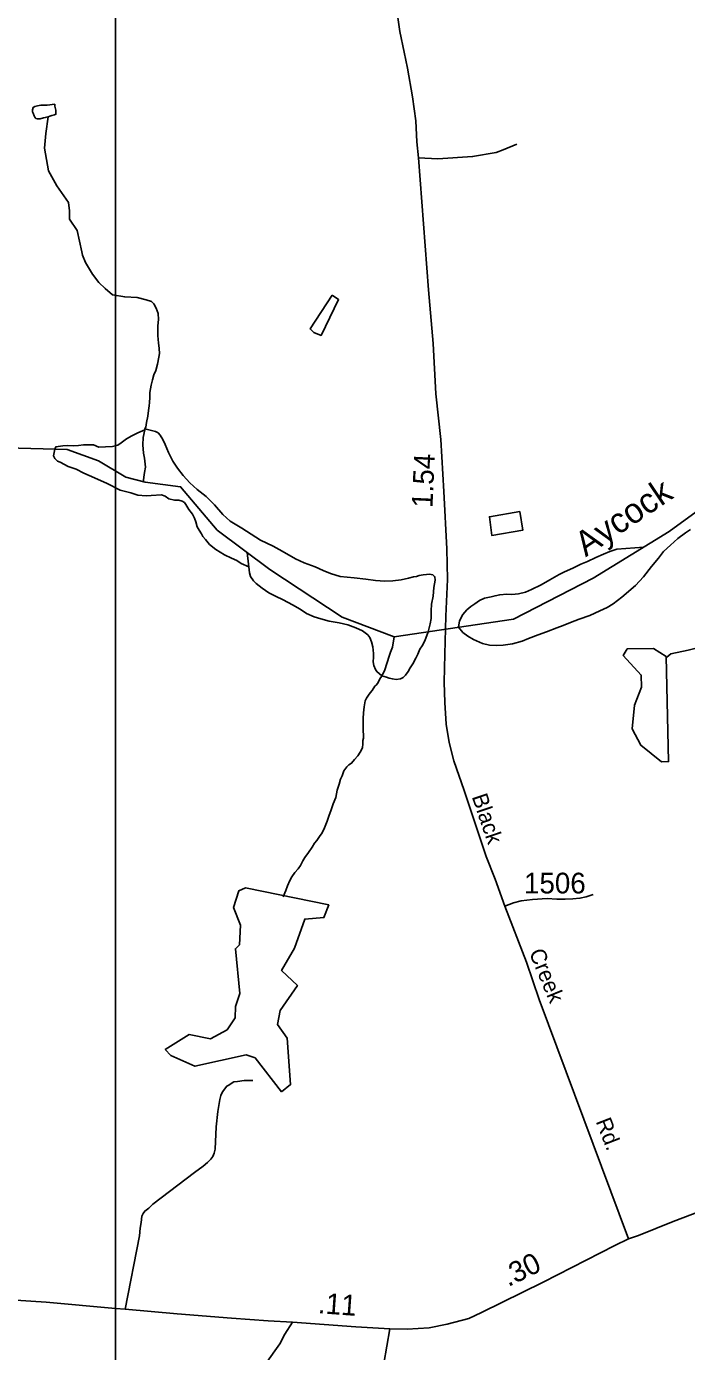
# Model space of a CAD drawing. Extents: x 2206922 to 2357709, y 510027 to 673830.
# Drawn here: x 2314671 to 2318648, y 648328 to 656320 of the extents above; entities that cross this region are included whole.
import ezdxf

# ---------------------------------------------------------------- set-up
doc = ezdxf.new("R2010")
doc.units = 0
for name, color, linetype in [('Exist Hydrographic Creek Single Shore', 7, 'Continuous'), ('Exist Hydrographic Creek Single Shore Label', 7, 'Continuous'), ('Exist Hydrographic Misc Water Feature', 7, 'Continuous'), ('Exist Hydrographic Pond Under 1500 Sq Ft', 7, 'Continuous'), ('Exist Road Non-System Type 51', 7, 'Continuous'), ('Exist Road Primary NC Attributed', 7, 'Continuous'), ('Exist Road Primary NC Mileage Hundredths English Label', 7, 'Continuous'), ('Exist Road Secondary Mileage Hundredths English Label', 7, 'Continuous'), ('Exist Road Secondary Type 51 Attributed', 7, 'Continuous'), ('Exist Road Secondary Type 51 Label', 7, 'Continuous'), ('Exist Road Secondary Type 51 Number Label', 7, 'Continuous'), ('Map Preparation Inset Cut Line', 7, 'Continuous')]:
    doc.layers.add(name, color=color, linetype=linetype)

msp = doc.modelspace()

# ---------------------------------------------------------------- linework, layer by layer
at = {"layer": 'Exist Hydrographic Creek Single Shore'}
msp.add_lwpolyline([(2322975, 656953.4), (2322358.2, 656177.5), (2321903.2, 655945.8), (2321482.2, 655534.9), (2321094, 655213.9), (2320656, 654900.9), (2320275.1, 654698.3), (2319953.1, 654485.1), (2319664, 654233.8), (2319008.3, 653629.1), (2318751, 653423.9), (2318543, 653274.7), (2318086.1, 652991.7), (2317606.1, 652745.8), (2316886.2, 652638.6), (2316572.6, 652756.8), (2316137.2, 653044.7), (2315820, 653281), (2315599.9, 653543.3), (2315385.7, 653570.8), (2315270.2, 653602.2), (2315105.1, 653701.1), (2314916, 653768.3), (2314259.3, 653786.8)], dxfattribs=at)
at = {"layer": 'Exist Hydrographic Misc Water Feature'}
for p, q in [((2315385, 653893.3), (2315384.8, 653887.2)), ((2316816.4, 652411.6), (2316812.3, 652403.2))]:
    msp.add_line(p, q, dxfattribs=at)
for points in [[(2314726.6, 655765.7), (2314734.8, 655763.6), (2314752.7, 655763.8), (2314772.6, 655768.1), (2314784.2, 655770.4), (2314792.6, 655772.4), (2314802.5, 655774.6), (2314812.5, 655778.7), (2314824.2, 655782.7), (2314832.2, 655784.7), (2314840.2, 655786.7), (2314848, 655790.8), (2314847.8, 655814.8), (2314843.7, 655830.8), (2314842.1, 655838.7), (2314841.4, 655850.6), (2314795.7, 655846.2), (2314777.9, 655846), (2314757.8, 655845.8), (2314737.9, 655841.5), (2314721.5, 655837.5), (2314712.1, 655831.6), (2314708, 655817.2), (2314708.2, 655805.4), (2314712.3, 655797.5), (2314718.2, 655781.6), (2314722.3, 655773.6), (2314726.6, 655765.7)], [(2314802.5, 655774.6), (2314788.2, 655675.1), (2314780, 655584.9), (2314804.6, 655448.3), (2314853.8, 655358.1), (2314924.8, 655258.3), (2314930.2, 655207.7), (2314930.2, 655158.5), (2314976.7, 655090.2), (2315003.8, 654960.5), (2315009.5, 654939.9), (2315025.9, 654896.1), (2315069.6, 654825.1), (2315107.8, 654775.9), (2315146, 654740.4), (2315189.7, 654702.1), (2315263.5, 654688.4), (2315337.3, 654685.7), (2315391.9, 654672), (2315424.7, 654661.1), (2315438.3, 654647.4), (2315453, 654621.5), (2315463.7, 654587.9), (2315466.2, 654551.8), (2315462.3, 654513.8), (2315462.9, 654455.8), (2315465.3, 654431.9), (2315467.4, 654411.7), (2315471.5, 654377.8), (2315472.1, 654348.1), (2315468, 654326), (2315460.6, 654283.8), (2315451.4, 654245.8), (2315439.3, 654219.6), (2315430.1, 654189.4), (2315422.3, 654155.7), (2315414.5, 654111.4), (2315415.1, 654081.3), (2315411.4, 654051.5), (2315409.8, 654031.5), (2315405.9, 654003.6), (2315402.4, 653969.3), (2315394.8, 653931.5), (2315389.3, 653903.1), (2315385, 653893.3)], [(2316512.7, 654699.4), (2316552, 654672.5), (2316446.3, 654456.8), (2316402.8, 654473.4), (2316380, 654496.2), (2316512.7, 654699.4)], [(2315146.4, 653784.5), (2315188.9, 653786.2), (2315222.2, 653793.7), (2315242, 653807.7), (2315273.6, 653832.1), (2315305.6, 653850.5), (2315341.5, 653869), (2315369.4, 653881), (2315384.8, 653887.2)], [(2315384.8, 653887.2), (2315373.3, 653841.1), (2315372.1, 653797), (2315377, 653747.3), (2315383.1, 653715.5), (2315387.6, 653661.2), (2315381.9, 653629.2), (2315374.3, 653572.3)], [(2315385, 653893.3), (2315447.5, 653877.7), (2315465.3, 653868.1), (2315477.4, 653854.1), (2315492, 653828.5), (2315506.2, 653798.7), (2315526.7, 653751.1), (2315552.9, 653697.2), (2315581.8, 653655.5), (2315616.1, 653611.9), (2315654.8, 653568.3), (2315698.9, 653526.8), (2315753.2, 653485.4), (2315803.7, 653433.9), (2315854.5, 653376.4), (2315898.8, 653336.9), (2315969.6, 653293.8), (2316025.8, 653258.6), (2316080.3, 653221.2), (2316158, 653185.9), (2316212.4, 653154.7), (2316291.1, 653109.5), (2316345.2, 653084), (2316409.6, 653060.8), (2316459.6, 653039.2), (2316501.9, 653019.8), (2316562, 653002.3), (2316646, 652995.3), (2316716, 652986), (2316774.2, 652978.8), (2316830.2, 652975.2), (2316878.4, 652975.7), (2316928, 652982.5), (2316972.1, 652992.8), (2317003.7, 653001.1), (2317021.9, 653003.2), (2317037.9, 653007.7), (2317061.9, 653011.7), (2317081.6, 653014.1), (2317097.6, 653016.1), (2317109.7, 653014.3), (2317119.5, 653012.4), (2317123.8, 653008.5), (2317129.8, 653002.4), (2317132, 652998.4), (2317131.8, 652994.4), (2317133.9, 652986.3), (2317134.1, 652980.6), (2317126.3, 652936.4), (2317121.1, 652884.4), (2317111.5, 652836.4), (2317109.9, 652794.4), (2317108.6, 652748.4), (2317102.9, 652716.4), (2317091.8, 652669.6)], [(2314841.2, 653770.4), (2314848.8, 653784.7), (2314889.3, 653790.4), (2314918.1, 653792.4), (2314954.4, 653790.6), (2314984.1, 653793), (2315014.2, 653797.4), (2315042.3, 653797.6), (2315074.3, 653796), (2315106.5, 653782.3), (2315146.4, 653784.5)], [(2314841.2, 653770.4), (2314833, 653729.4), (2314841.4, 653713.5), (2314849.4, 653705.8), (2314857.4, 653697.7), (2314873.4, 653692), (2314921.8, 653666.6), (2314970.4, 653650.4), (2315017.5, 653626), (2315080.7, 653598.4), (2315157, 653562.7), (2315236.5, 653522.2), (2315299.8, 653507.5), (2315341.9, 653492.9), (2315392.2, 653489.7), (2315423.1, 653491.3), (2315485.1, 653495), (2315507.2, 653486.5), (2315529.3, 653471.1)], [(2315529.3, 653471.1), (2315563.3, 653462.6), (2315588.9, 653462.6), (2315609.3, 653457.5), (2315623.6, 653448.1), (2315632.1, 653436.3), (2315648.3, 653406.3), (2315670.4, 653378.6), (2315682.7, 653354.8), (2315691.3, 653332.8), (2315699.5, 653302.9), (2315711.6, 653281.1), (2315725.8, 653259.1), (2315733.8, 653243.3), (2315750, 653225.5), (2315774.4, 653195.9), (2315811.1, 653166), (2315865, 653132.7), (2315905.4, 653113.2), (2315939.4, 653099.7), (2315963.6, 653081.8), (2316009.8, 653060.2)], [(2317643.4, 653395.4), (2317662.2, 653282.7), (2317474.3, 653249.8), (2317460.2, 653362.5), (2317643.4, 653395.4)], [(2317274.2, 652696.7), (2317301.2, 652664.6), (2317329.5, 652642.9), (2317363.7, 652623.2), (2317418.1, 652597.6), (2317460.3, 652588.4), (2317503.8, 652586.7), (2317544.2, 652589.2), (2317599.7, 652595.8), (2317657.6, 652612.2), (2317695.7, 652628.8), (2317753.3, 652651.4), (2317803.4, 652667.8), (2317866.9, 652692.7), (2317904.6, 652706.9), (2317948.5, 652725.4), (2318002, 652746.1), (2318065.8, 652766.5), (2318125.3, 652795.3), (2318169.6, 652815.8), (2318205.3, 652838.1), (2318258.6, 652878.7), (2318339.8, 652947.6), (2318389, 653000.1), (2318436.3, 653062.4), (2318480, 653113), (2318509.1, 653153.2), (2318551.2, 653191.5), (2318596.7, 653232.1), (2318642, 653266.7), (2318671.7, 653286.9)], [(2316812.3, 652403.2), (2316781.8, 652428.9), (2316774, 652441.1), (2316763.5, 652465), (2316759.4, 652488.7), (2316761.1, 652516.8), (2316761.1, 652538.7), (2316760.9, 652558.6), (2316758.8, 652578.8), (2316750, 652608.5), (2316740, 652634.4), (2316727.6, 652650.4), (2316695.5, 652673.9), (2316655.5, 652693.3), (2316606.9, 652711.2), (2316554.8, 652722.7), (2316495.1, 652733.7), (2316445.1, 652747.3), (2316404.9, 652758.7), (2316358.4, 652780.2), (2316320.2, 652805.9), (2316274.3, 652831.4), (2316217.7, 652862.7), (2316171.5, 652884.2), (2316131.6, 652903.6), (2316091.2, 652931.2), (2316054.9, 652961), (2316038.3, 652976.9), (2316020, 653002.7), (2316013.9, 653024.3), (2315999.8, 653147)], [(2318390.8, 653180.4), (2318229, 653168.2), (2318185.4, 653153.7), (2318147.8, 653137.4), (2318101.9, 653116.8), (2318052.3, 653092.2), (2318010.5, 653077.8), (2317963.1, 653053.4), (2317913.1, 653030.9), (2317881.3, 653014.6), (2317823.7, 652981.8), (2317771.8, 652951.5), (2317714.4, 652924.9), (2317678.5, 652908.4), (2317636.6, 652898), (2317596.5, 652893.6), (2317564.5, 652895.2), (2317522.8, 652892.9), (2317494.5, 652886.6), (2317470.6, 652880.1), (2317431, 652871.8), (2317400.8, 652857.3), (2317373.4, 652837.1), (2317347.7, 652820.7), (2317323.9, 652800.7), (2317300.2, 652772.3), (2317280.5, 652734.3), (2317274.2, 652696.7)], [(2318529.2, 652516.2), (2318553.4, 652535.8), (2318657.8, 652558.2), (2318713.7, 652573.1), (2318743.6, 652591.8), (2318818.1, 652651.5), (2318855.4, 652714.9), (2318877.8, 652744.8), (2318941.2, 652834.3), (2318948.7, 652886.5), (2318930, 652912.7), (2318915.8, 652929.8), (2318935.4, 652956.1), (2318970.9, 652998.2)], [(2317091.8, 652669.6), (2317071.9, 652614.4), (2317054.9, 652584), (2317040.6, 652563.6), (2317028.7, 652533.7), (2317017, 652509.5), (2316999.5, 652475.3), (2316983.6, 652451.3), (2316970, 652429), (2316954, 652407), (2316940.3, 652392.9), (2316924.5, 652384.7), (2316898.7, 652382.2), (2316876.3, 652384.3), (2316856.4, 652389.7), (2316839.4, 652394.4), (2316812.3, 652403.2)], [(2316816.4, 652411.6), (2316820.3, 652417.5), (2316830, 652439.5), (2316856.6, 652521.9), (2316864.7, 652546.1), (2316876.9, 652576.5), (2316886.2, 652638.6)], [(2316218.3, 651071.1), (2316234.3, 651107.7), (2316244.1, 651135.8), (2316257.9, 651169.9), (2316269.6, 651192), (2316287.2, 651216.6), (2316307.1, 651238.7), (2316322.7, 651258.6), (2316336.8, 651286.9), (2316348.3, 651307.1), (2316369.8, 651337.1), (2316391.8, 651369.5), (2316407.4, 651393.6), (2316421.5, 651409.7), (2316436.9, 651433.7), (2316452.9, 651456), (2316466, 651486.1), (2316482, 651526.3), (2316493.5, 651556.2), (2316507.4, 651594.6), (2316518.9, 651630.6), (2316534.3, 651668.8), (2316543.7, 651712.9), (2316555.6, 651750.8), (2316563.2, 651779.3), (2316573.2, 651800.9), (2316582.5, 651831.1), (2316602.2, 651855.3), (2316614.3, 651865.7), (2316629.8, 651875.9), (2316648.1, 651897.9), (2316667.4, 651920.1), (2316681.3, 651942), (2316695, 651968.3), (2316698.5, 651992.5), (2316698.5, 652012.4), (2316700.8, 652028.3), (2316702, 652044.3), (2316699.8, 652074.2), (2316699.8, 652106.3), (2316699.1, 652146.2), (2316701, 652180.4), (2316706.5, 652216.4), (2316712.1, 652252.5), (2316719.9, 652268.4), (2316731.3, 652286.5), (2316741.8, 652300.7), (2316753.5, 652314.8), (2316770.9, 652341), (2316781, 652349.2), (2316790.8, 652363.1), (2316800.4, 652385.2), (2316810.5, 652399.5), (2316812.3, 652403.2)]]:
    msp.add_lwpolyline(points, dxfattribs=at)
at = {"layer": 'Exist Hydrographic Pond Under 1500 Sq Ft'}
for points in [[(2318497.6, 651884.8), (2318372.7, 651984.7), (2318320.6, 652084.3), (2318335.6, 652226.1), (2318376.6, 652335.9), (2318375.6, 652408.1), (2318266.7, 652525.1), (2318290.7, 652565.5), (2318449.6, 652568.6), (2318524.7, 652519.2), (2318539.6, 651886.4), (2318497.6, 651884.8)], [(2316208, 649893.7), (2316261.9, 649937.9), (2316242.5, 650218.4), (2316183.5, 650301.3), (2316199.5, 650384), (2316303.6, 650536.1), (2316208, 650626.8), (2316286.4, 650761.7), (2316347.7, 650935.8), (2316462.9, 650945.6), (2316492.3, 651021.6), (2315991.5, 651123.8), (2315950.5, 651105.7), (2315918.6, 651006), (2315960.6, 650899.4), (2315953.6, 650781), (2315929.6, 650757), (2315955.7, 650487.1), (2315931.1, 650408.6), (2315928.7, 650340), (2315879.7, 650268.9), (2315779.2, 650214.9), (2315651.8, 650239.4), (2315507.2, 650148.7), (2315541.6, 650114.4), (2315686.1, 650048.2), (2315994.9, 650116.8), (2316048.8, 650099.7), (2316208, 649893.7)]]:
    msp.add_lwpolyline(points, dxfattribs=at)
at = {"layer": 'Exist Road Non-System Type 51'}
for points in [[(2317033.2, 655528.4), (2317150, 655522.2), (2317358.6, 655534.7), (2317500.4, 655559.7), (2317544.2, 655576.4), (2317625.5, 655609.8)], [(2317552.5, 651014.5), (2317606.5, 651034), (2317652.4, 651046.5), (2317720.3, 651055.2), (2317808.1, 651060.2), (2317866.2, 651056), (2317916.3, 651056), (2317962.2, 651058.1), (2318006, 651062.3), (2318043.5, 651070.6), (2318085.2, 651085.2)], [(2315266.1, 648583), (2315351.4, 649026.7), (2315356.9, 649072.7), (2315362.5, 649106.8), (2315366, 649144.9), (2315373.9, 649161), (2315383.7, 649175), (2315407.4, 649193.2), (2315433.2, 649217.7), (2315683, 649408.2), (2315736.6, 649446.6), (2315762.3, 649469.1), (2315782.1, 649489.1), (2315793.9, 649505.3), (2315801.7, 649525.3), (2315807.5, 649549.3), (2315814, 649683.4), (2315823.1, 649775.4), (2315836.2, 649847.6), (2315842, 649871.6), (2315851.7, 649893.8), (2315877.3, 649928), (2315885.4, 649932), (2315921.1, 649954.4), (2315943, 649956.7), (2315982.9, 649963.1), (2316034.9, 649963.6)]]:
    msp.add_lwpolyline(points, dxfattribs=at)
at = {"layer": 'Exist Road Primary NC Attributed'}
for points in [[(2318299.1, 649006.9), (2318359.6, 649028.8), (2318568.2, 649112.3), (2319008.2, 649279.2), (2319798.7, 649580.8), (2320272.1, 649758.2), (2320571.6, 649872.5), (2320981.2, 650019), (2321480, 650164), (2322053.2, 650311.2), (2322140.8, 650332.1)], [(2316860.1, 648465.3), (2316964.4, 648463.3), (2317097.9, 648471.6), (2317206.3, 648492.5), (2317335.6, 648527.9), (2317412.8, 648563.4), (2317784, 648746), (2318216.5, 648967.6), (2318299.1, 649006.9)], [(2314450.2, 648648.6), (2314789.7, 648625.6), (2315207, 648588.3), (2315266.1, 648583), (2315579.3, 648556.4), (2315906.7, 648529.9), (2316127.9, 648513.9), (2316273, 648505.1)], [(2316273, 648505.1), (2316655.7, 648477.9), (2316860.1, 648465.3)]]:
    msp.add_lwpolyline(points, dxfattribs=at)
at = {"layer": 'Exist Road Secondary Type 51 Attributed'}
for points in [[(2318299.1, 649006.9), (2317760.8, 650451.9), (2317683.9, 650676.4), (2317552.5, 651014.5), (2317494.1, 651177.3), (2317439.9, 651312.9), (2317308.5, 651711.5), (2317245.9, 651891), (2317218.4, 652001.3), (2317199.2, 652111), (2317191.8, 652242.9), (2317188.5, 652364.8), (2317192.6, 652534.8), (2317198.1, 652762.7), (2317208.4, 652984.5), (2317204.2, 653170.2), (2317185.5, 653514.6), (2317166.7, 653829.7), (2317137.7, 654103.4), (2317120.6, 654407), (2317093.1, 654730.6), (2317033.2, 655528.4), (2317023.5, 655623.4), (2317016.1, 655751.3), (2316996.7, 655895), (2316966.5, 656067.9), (2316947.7, 656163.9), (2316920.6, 656289.1), (2316885.9, 656529.5)], [(2316273, 648505.1), (2316228.2, 648433), (2316196.9, 648374.6), (2316113.5, 648255.6), (2315994.6, 648080.3), (2315874.9, 647897.7), (2315708.5, 647659.6), (2315517.4, 647411.7), (2315312.1, 647139), (2315207, 646993.2), (2315156.4, 646922.9), (2314961.7, 646660), (2314731.7, 646352.8), (2314531.7, 646085.4)], [(2316860.1, 648465.3), (2316805.9, 648151.3)]]:
    msp.add_lwpolyline(points, dxfattribs=at)
at = {"layer": 'Map Preparation Inset Cut Line'}
for p, q in [((2315207, 656414.8), (2315207, 648588.3)), ((2315207, 648588.3), (2315207, 646993.2))]:
    msp.add_line(p, q, dxfattribs=at)

# ---------------------------------------------------------------- texts
at = {"layer": 'Exist Hydrographic Creek Single Shore Label'}
msp.add_text('Aycock', height=150, rotation=34.00354, dxfattribs=at).set_placement((2318040.6, 653117.8))
at = {"layer": 'Exist Road Primary NC Mileage Hundredths English Label'}
for s, rotation, p in [('.30', 26.19202, (2317574.2, 648716.3)), ('.11', 355.93111, (2316424.8, 648559.4))]:
    msp.add_text(s, height=125, rotation=rotation, dxfattribs=at).set_placement(p)
at = {"layer": 'Exist Road Secondary Mileage Hundredths English Label'}
msp.add_text('1.54', height=125, rotation=87.33437, dxfattribs=at).set_placement((2317117, 653414.9))
at = {"layer": 'Exist Road Secondary Type 51 Label'}
for s, rotation, p in [('Black', 288.74662, (2317353.2, 651674.9)), ('Creek', 292.33548, (2317697.5, 650735.4)), ('Rd.', 291.23822, (2318099.5, 649716.1))]:
    msp.add_text(s, height=95, rotation=rotation, dxfattribs=at).set_placement(p)
at = {"layer": 'Exist Road Secondary Type 51 Number Label'}
msp.add_text('1506', height=125, dxfattribs=at).set_placement((2317669, 651090.9))

doc.saveas('drawing.dxf')
